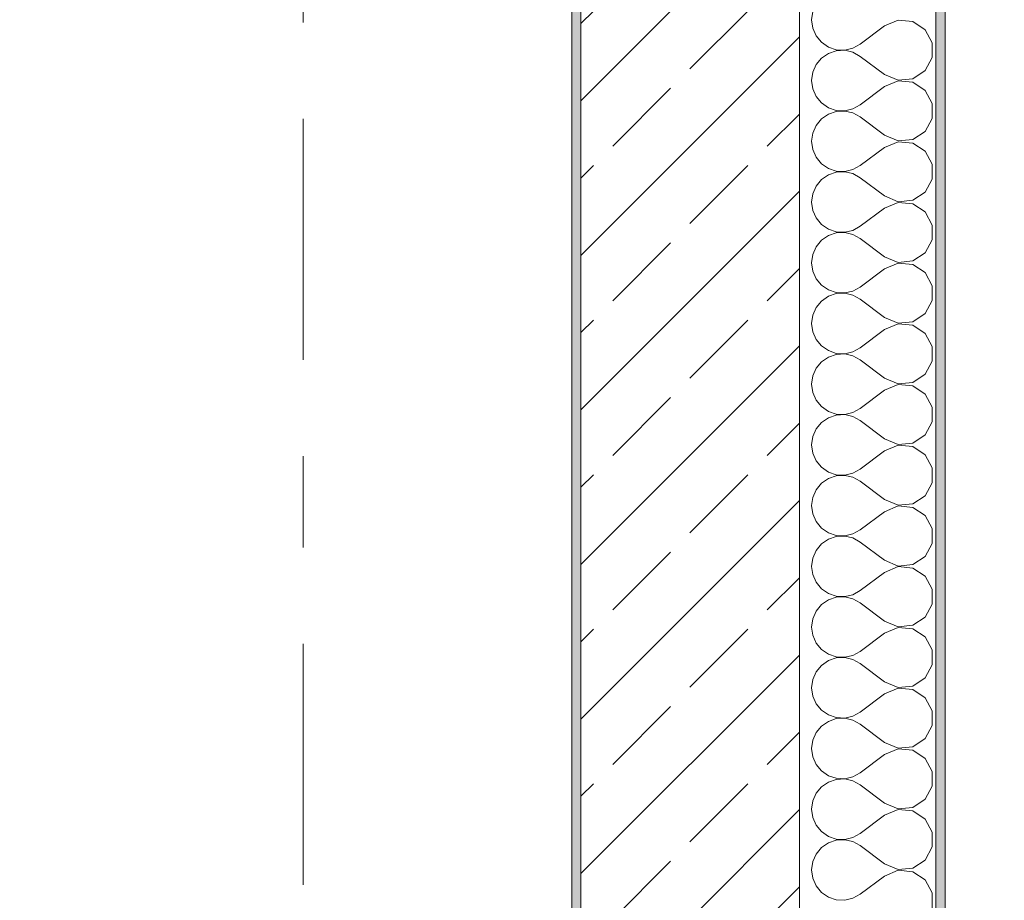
# Model space of a CAD drawing. Header units: metres. Extents: x -4 to 100, y -11 to 17.
# Tile 668 of 728: x 61.419 to 62.5, y 9.567 to 10.534. Entities that reach past the tile are written whole.
import ezdxf

# ---------------------------------------------------------------- set-up
doc = ezdxf.new("R2010")
doc.units = ezdxf.units.M
doc.header["$MEASUREMENT"] = 0
doc.linetypes.add('Strichlinie doppelt', pattern=[0.546806, 0.264583, -0.105833, 0.070556, -0.105833])
for name, color, linetype in [('152 - Bemaßung_ Beschriftung.Ausbau', 7, 'Continuous'), ('451 - Universal.Achsen Raster', 7, 'Continuous'), ('603 - Struktur.Bodenplatte_ Decke Roh', 7, 'Continuous'), ('604 - Struktur.Wand Aussen', 7, 'Continuous'), ('650 - Abdeckung.Fußboden Aufbau', 7, 'Continuous')]:
    doc.layers.add(name, color=color, linetype=linetype)
doc.styles.add('ERSTELLTER_STIL_2', font='txt')
doc.dimstyles.new('ERSTELLTER_STIL__3', dxfattribs={"dimtxt": 0.1, "dimasz": 0.0532, "dimexe": 0.18, "dimexo": 0.0625, "dimgap": 0, "dimtad": 1, "dimzin": 0, "dimdsep": 46, "dimtxsty": 'ERSTELLTER_STIL_2', "dimblk": 'ARROWHEAD_2', "dimblk1": 'ARROWHEAD_2', "dimblk2": 'ARROWHEAD_2', "dimcen": 0.09, "dimse1": 1, "dimse2": 1, "dimclrd": 7, "dimclre": 7, "dimclrt": 7, "dimazin": 0, "dimtfac": 1, "dimtdec": 4, "dimtmove": 0, "dimatfit": 3, "dimfxl": 1, "dimtolj": 1, "dimtzin": 0, "dimarcsym": 0})

# ---------------------------------------------------------------- blocks, each defined once
blk = doc.blocks.new('*X115')
at = {"layer": '604 - Struktur.Wand Aussen', "color": 7, "linetype": 'Continuous', "lineweight": 5}
for p, q in [((62.2896, 10.5424), (62.2884, 10.5333)), ((62.2884, 10.5333), (62.2896, 10.5242)), ((62.3833, 10.533), (62.3684, 10.5267)), ((62.3995, 10.5314), (62.3833, 10.533)), ((62.2896, 10.5242), (62.2933, 10.5158)), ((62.3684, 10.5267), (62.3417, 10.5067)), ((62.413, 10.5224), (62.3995, 10.5314)), ((62.4207, 10.5081), (62.413, 10.5224)), ((62.2933, 10.5158), (62.2992, 10.5087)), ((62.2992, 10.5087), (62.3068, 10.5035)), ((62.3068, 10.5035), (62.3155, 10.5006)), ((62.3155, 10.5006), (62.3247, 10.5001)), ((62.3247, 10.5001), (62.3336, 10.5022)), ((62.3336, 10.5022), (62.3417, 10.5067)), ((62.4207, 10.4919), (62.4207, 10.5081)), ((62.2992, 10.4913), (62.2933, 10.4842)), ((62.3068, 10.4965), (62.2992, 10.4913)), ((62.3155, 10.4994), (62.3068, 10.4965)), ((62.3247, 10.4999), (62.3155, 10.4994)), ((62.3336, 10.4978), (62.3247, 10.4999)), ((62.3417, 10.4933), (62.3336, 10.4978)), ((62.3684, 10.4733), (62.3417, 10.4933)), ((62.413, 10.4776), (62.4207, 10.4919)), ((62.2933, 10.4842), (62.2896, 10.4758)), ((62.2896, 10.4758), (62.2884, 10.4667)), ((62.3684, 10.4733), (62.3833, 10.467)), ((62.3833, 10.467), (62.3995, 10.4686)), ((62.3995, 10.4686), (62.413, 10.4776)), ((62.2884, 10.4667), (62.2896, 10.4576)), ((62.2896, 10.4576), (62.2933, 10.4491)), ((62.3684, 10.46), (62.3417, 10.44)), ((62.3833, 10.4663), (62.3684, 10.46)), ((62.3995, 10.4648), (62.3833, 10.4663)), ((62.413, 10.4558), (62.3995, 10.4648)), ((62.2933, 10.4491), (62.2992, 10.4421)), ((62.4207, 10.4415), (62.413, 10.4558)), ((62.2992, 10.4421), (62.3068, 10.4369)), ((62.3068, 10.4369), (62.3155, 10.4339)), ((62.3247, 10.4335), (62.3336, 10.4355)), ((62.3336, 10.4355), (62.3417, 10.44)), ((62.4207, 10.4252), (62.4207, 10.4415)), ((62.2992, 10.4246), (62.2933, 10.4175)), ((62.3068, 10.4298), (62.2992, 10.4246)), ((62.3155, 10.4328), (62.3068, 10.4298)), ((62.3155, 10.4339), (62.3247, 10.4335)), ((62.3247, 10.4332), (62.3155, 10.4328)), ((62.3336, 10.4311), (62.3247, 10.4332)), ((62.3417, 10.4267), (62.3336, 10.4311)), ((62.3684, 10.4067), (62.3417, 10.4267)), ((62.413, 10.4109), (62.4207, 10.4252)), ((62.2933, 10.4175), (62.2896, 10.4091)), ((62.2896, 10.4091), (62.2884, 10.4)), ((62.3684, 10.4067), (62.3833, 10.4004)), ((62.3995, 10.4019), (62.413, 10.4109)), ((62.2884, 10.4), (62.2896, 10.3909)), ((62.3684, 10.3933), (62.3417, 10.3733)), ((62.3833, 10.3996), (62.3684, 10.3933)), ((62.3833, 10.4004), (62.3995, 10.4019)), ((62.3995, 10.3981), (62.3833, 10.3996)), ((62.413, 10.3891), (62.3995, 10.3981)), ((62.2896, 10.3909), (62.2933, 10.3825)), ((62.2933, 10.3825), (62.2992, 10.3754)), ((62.4207, 10.3748), (62.413, 10.3891)), ((62.2992, 10.3754), (62.3068, 10.3702)), ((62.3336, 10.3689), (62.3417, 10.3733)), ((62.4207, 10.3585), (62.4207, 10.3748)), ((62.3068, 10.3631), (62.2992, 10.3579)), ((62.3068, 10.3702), (62.3155, 10.3672)), ((62.3155, 10.3661), (62.3068, 10.3631)), ((62.3155, 10.3672), (62.3247, 10.3668)), ((62.3247, 10.3665), (62.3155, 10.3661)), ((62.3247, 10.3668), (62.3336, 10.3689)), ((62.3336, 10.3645), (62.3247, 10.3665)), ((62.3417, 10.36), (62.3336, 10.3645)), ((62.3684, 10.34), (62.3417, 10.36)), ((62.2933, 10.3509), (62.2896, 10.3424)), ((62.2992, 10.3579), (62.2933, 10.3509)), ((62.413, 10.3442), (62.4207, 10.3585)), ((62.2896, 10.3424), (62.2884, 10.3333)), ((62.3684, 10.34), (62.3833, 10.3337)), ((62.3995, 10.3352), (62.413, 10.3442)), ((62.2884, 10.3333), (62.2896, 10.3242)), ((62.3833, 10.333), (62.3684, 10.3267)), ((62.3833, 10.3337), (62.3995, 10.3352)), ((62.3995, 10.3314), (62.3833, 10.333)), ((62.413, 10.3224), (62.3995, 10.3314)), ((62.2896, 10.3242), (62.2933, 10.3158)), ((62.3684, 10.3267), (62.3417, 10.3067)), ((62.4207, 10.3081), (62.413, 10.3224)), ((62.2933, 10.3158), (62.2992, 10.3087)), ((62.2992, 10.3087), (62.3068, 10.3035)), ((62.3336, 10.3022), (62.3417, 10.3067)), ((62.4207, 10.2919), (62.4207, 10.3081)), ((62.3068, 10.2965), (62.2992, 10.2913)), ((62.3068, 10.3035), (62.3155, 10.3006)), ((62.3155, 10.2994), (62.3068, 10.2965)), ((62.3155, 10.3006), (62.3247, 10.3001)), ((62.3247, 10.2999), (62.3155, 10.2994)), ((62.3247, 10.3001), (62.3336, 10.3022)), ((62.3336, 10.2978), (62.3247, 10.2999)), ((62.3417, 10.2933), (62.3336, 10.2978)), ((62.2933, 10.2842), (62.2896, 10.2758)), ((62.2992, 10.2913), (62.2933, 10.2842)), ((62.3684, 10.2733), (62.3417, 10.2933)), ((62.413, 10.2776), (62.4207, 10.2919)), ((62.2896, 10.2758), (62.2884, 10.2667)), ((62.3684, 10.2733), (62.3833, 10.267)), ((62.3995, 10.2686), (62.413, 10.2776)), ((62.2884, 10.2667), (62.2896, 10.2576)), ((62.3833, 10.2663), (62.3684, 10.26)), ((62.3833, 10.267), (62.3995, 10.2686)), ((62.3995, 10.2648), (62.3833, 10.2663)), ((62.413, 10.2558), (62.3995, 10.2648)), ((62.2896, 10.2576), (62.2933, 10.2491)), ((62.3684, 10.26), (62.3417, 10.24)), ((62.4207, 10.2415), (62.413, 10.2558)), ((62.2933, 10.2491), (62.2992, 10.2421)), ((62.2992, 10.2421), (62.3068, 10.2369)), ((62.4207, 10.2252), (62.4207, 10.2415)), ((62.3068, 10.2369), (62.3155, 10.2339)), ((62.3155, 10.2328), (62.3068, 10.2298)), ((62.3155, 10.2339), (62.3247, 10.2335)), ((62.3247, 10.2332), (62.3155, 10.2328)), ((62.3247, 10.2335), (62.3336, 10.2355)), ((62.3336, 10.2311), (62.3247, 10.2332)), ((62.3336, 10.2355), (62.3417, 10.24)), ((62.3417, 10.2267), (62.3336, 10.2311)), ((62.2992, 10.2246), (62.2933, 10.2175)), ((62.3068, 10.2298), (62.2992, 10.2246)), ((62.3684, 10.2067), (62.3417, 10.2267)), ((62.413, 10.2109), (62.4207, 10.2252)), ((62.2896, 10.2091), (62.2884, 10.2)), ((62.2933, 10.2175), (62.2896, 10.2091)), ((62.3995, 10.2019), (62.413, 10.2109)), ((62.2884, 10.2), (62.2896, 10.1909)), ((62.3684, 10.2067), (62.3833, 10.2004)), ((62.3833, 10.1996), (62.3684, 10.1933)), ((62.3833, 10.2004), (62.3995, 10.2019)), ((62.3995, 10.1981), (62.3833, 10.1996)), ((62.413, 10.1891), (62.3995, 10.1981)), ((62.2896, 10.1909), (62.2933, 10.1825)), ((62.3684, 10.1933), (62.3417, 10.1733)), ((62.4207, 10.1748), (62.413, 10.1891)), ((62.2933, 10.1825), (62.2992, 10.1754)), ((62.2992, 10.1754), (62.3068, 10.1702)), ((62.3068, 10.1702), (62.3155, 10.1672)), ((62.3155, 10.1661), (62.3068, 10.1631)), ((62.3155, 10.1672), (62.3247, 10.1668)), ((62.3247, 10.1665), (62.3155, 10.1661)), ((62.3247, 10.1668), (62.3336, 10.1689)), ((62.3336, 10.1645), (62.3247, 10.1665)), ((62.3336, 10.1689), (62.3417, 10.1733)), ((62.4207, 10.1585), (62.4207, 10.1748)), ((62.2992, 10.1579), (62.2933, 10.1509)), ((62.3068, 10.1631), (62.2992, 10.1579)), ((62.3417, 10.16), (62.3336, 10.1645)), ((62.3684, 10.14), (62.3417, 10.16)), ((62.413, 10.1442), (62.4207, 10.1585)), ((62.2933, 10.1509), (62.2896, 10.1424)), ((62.3995, 10.1352), (62.413, 10.1442)), ((62.2896, 10.1424), (62.2884, 10.1333)), ((62.2884, 10.1333), (62.2896, 10.1242)), ((62.3684, 10.14), (62.3833, 10.1337)), ((62.3833, 10.133), (62.3684, 10.1267)), ((62.3833, 10.1337), (62.3995, 10.1352)), ((62.3995, 10.1314), (62.3833, 10.133)), ((62.2896, 10.1242), (62.2933, 10.1158)), ((62.3684, 10.1267), (62.3417, 10.1067)), ((62.413, 10.1224), (62.3995, 10.1314)), ((62.4207, 10.1081), (62.413, 10.1224)), ((62.2933, 10.1158), (62.2992, 10.1087)), ((62.2992, 10.1087), (62.3068, 10.1035)), ((62.3068, 10.1035), (62.3155, 10.1006)), ((62.3155, 10.1006), (62.3247, 10.1001)), ((62.3247, 10.1001), (62.3336, 10.1022)), ((62.3336, 10.1022), (62.3417, 10.1067)), ((62.4207, 10.0919), (62.4207, 10.1081)), ((62.2992, 10.0913), (62.2933, 10.0842)), ((62.3068, 10.0965), (62.2992, 10.0913)), ((62.3155, 10.0994), (62.3068, 10.0965)), ((62.3247, 10.0999), (62.3155, 10.0994)), ((62.3336, 10.0978), (62.3247, 10.0999)), ((62.3417, 10.0933), (62.3336, 10.0978)), ((62.3684, 10.0733), (62.3417, 10.0933)), ((62.413, 10.0776), (62.4207, 10.0919)), ((62.2933, 10.0842), (62.2896, 10.0758)), ((62.2896, 10.0758), (62.2884, 10.0667)), ((62.3684, 10.0733), (62.3833, 10.067)), ((62.3833, 10.067), (62.3995, 10.0686)), ((62.3995, 10.0686), (62.413, 10.0776)), ((62.2884, 10.0667), (62.2896, 10.0576)), ((62.2896, 10.0576), (62.2933, 10.0491)), ((62.3684, 10.06), (62.3417, 10.04)), ((62.3833, 10.0663), (62.3684, 10.06)), ((62.3995, 10.0648), (62.3833, 10.0663)), ((62.413, 10.0558), (62.3995, 10.0648)), ((62.2933, 10.0491), (62.2992, 10.0421)), ((62.4207, 10.0415), (62.413, 10.0558)), ((62.2992, 10.0421), (62.3068, 10.0369)), ((62.3068, 10.0369), (62.3155, 10.0339)), ((62.3247, 10.0335), (62.3336, 10.0355)), ((62.3336, 10.0355), (62.3417, 10.04)), ((62.4207, 10.0252), (62.4207, 10.0415)), ((62.2992, 10.0246), (62.2933, 10.0175)), ((62.3068, 10.0298), (62.2992, 10.0246)), ((62.3155, 10.0328), (62.3068, 10.0298)), ((62.3155, 10.0339), (62.3247, 10.0335)), ((62.3247, 10.0332), (62.3155, 10.0328)), ((62.3336, 10.0311), (62.3247, 10.0332)), ((62.3417, 10.0267), (62.3336, 10.0311)), ((62.3684, 10.0067), (62.3417, 10.0267)), ((62.413, 10.0109), (62.4207, 10.0252)), ((62.2933, 10.0175), (62.2896, 10.0091)), ((62.2896, 10.0091), (62.2884, 10)), ((62.3684, 10.0067), (62.3833, 10.0004)), ((62.3995, 10.0019), (62.413, 10.0109)), ((62.2884, 10), (62.2896, 9.9909)), ((62.3684, 9.9933), (62.3417, 9.9733)), ((62.3833, 9.9996), (62.3684, 9.9933)), ((62.3833, 10.0004), (62.3995, 10.0019)), ((62.3995, 9.9981), (62.3833, 9.9996)), ((62.413, 9.9891), (62.3995, 9.9981)), ((62.2896, 9.9909), (62.2933, 9.9825)), ((62.2933, 9.9825), (62.2992, 9.9754)), ((62.4207, 9.9748), (62.413, 9.9891)), ((62.2992, 9.9754), (62.3068, 9.9702)), ((62.3336, 9.9689), (62.3417, 9.9733)), ((62.4207, 9.9585), (62.4207, 9.9748)), ((62.3068, 9.9631), (62.2992, 9.9579)), ((62.3068, 9.9702), (62.3155, 9.9672)), ((62.3155, 9.9661), (62.3068, 9.9631)), ((62.3155, 9.9672), (62.3247, 9.9668)), ((62.3247, 9.9665), (62.3155, 9.9661)), ((62.3247, 9.9668), (62.3336, 9.9689)), ((62.3336, 9.9645), (62.3247, 9.9665)), ((62.3417, 9.96), (62.3336, 9.9645)), ((62.3684, 9.94), (62.3417, 9.96)), ((62.2933, 9.9509), (62.2896, 9.9424)), ((62.2992, 9.9579), (62.2933, 9.9509)), ((62.413, 9.9442), (62.4207, 9.9585)), ((62.2896, 9.9424), (62.2884, 9.9333)), ((62.3684, 9.94), (62.3833, 9.9337)), ((62.3995, 9.9352), (62.413, 9.9442)), ((62.2884, 9.9333), (62.2896, 9.9242)), ((62.3833, 9.933), (62.3684, 9.9267)), ((62.3833, 9.9337), (62.3995, 9.9352)), ((62.3995, 9.9314), (62.3833, 9.933)), ((62.413, 9.9224), (62.3995, 9.9314)), ((62.2896, 9.9242), (62.2933, 9.9158)), ((62.3684, 9.9267), (62.3417, 9.9067)), ((62.4207, 9.9081), (62.413, 9.9224)), ((62.2933, 9.9158), (62.2992, 9.9087)), ((62.2992, 9.9087), (62.3068, 9.9035)), ((62.3336, 9.9022), (62.3417, 9.9067)), ((62.4207, 9.8919), (62.4207, 9.9081)), ((62.3068, 9.8965), (62.2992, 9.8913)), ((62.3068, 9.9035), (62.3155, 9.9006)), ((62.3155, 9.8994), (62.3068, 9.8965)), ((62.3155, 9.9006), (62.3247, 9.9001)), ((62.3247, 9.8999), (62.3155, 9.8994)), ((62.3247, 9.9001), (62.3336, 9.9022)), ((62.3336, 9.8978), (62.3247, 9.8999)), ((62.3417, 9.8933), (62.3336, 9.8978)), ((62.2933, 9.8842), (62.2896, 9.8758)), ((62.2992, 9.8913), (62.2933, 9.8842)), ((62.3684, 9.8733), (62.3417, 9.8933)), ((62.413, 9.8776), (62.4207, 9.8919)), ((62.2896, 9.8758), (62.2884, 9.8667)), ((62.3684, 9.8733), (62.3833, 9.867)), ((62.3995, 9.8686), (62.413, 9.8776)), ((62.2884, 9.8667), (62.2896, 9.8576)), ((62.3833, 9.8663), (62.3684, 9.86)), ((62.3833, 9.867), (62.3995, 9.8686)), ((62.3995, 9.8648), (62.3833, 9.8663)), ((62.413, 9.8558), (62.3995, 9.8648)), ((62.2896, 9.8576), (62.2933, 9.8491)), ((62.3684, 9.86), (62.3417, 9.84)), ((62.4207, 9.8415), (62.413, 9.8558)), ((62.2933, 9.8491), (62.2992, 9.8421)), ((62.2992, 9.8421), (62.3068, 9.8369)), ((62.4207, 9.8252), (62.4207, 9.8415)), ((62.3068, 9.8298), (62.2992, 9.8246)), ((62.3068, 9.8369), (62.3155, 9.8339)), ((62.3155, 9.8328), (62.3068, 9.8298)), ((62.3155, 9.8339), (62.3247, 9.8335)), ((62.3247, 9.8332), (62.3155, 9.8328)), ((62.3247, 9.8335), (62.3336, 9.8355)), ((62.3336, 9.8311), (62.3247, 9.8332)), ((62.3336, 9.8355), (62.3417, 9.84)), ((62.3417, 9.8267), (62.3336, 9.8311)), ((62.2992, 9.8246), (62.2933, 9.8175)), ((62.3684, 9.8067), (62.3417, 9.8267)), ((62.413, 9.8109), (62.4207, 9.8252)), ((62.2896, 9.8091), (62.2884, 9.8)), ((62.2933, 9.8175), (62.2896, 9.8091)), ((62.3995, 9.8019), (62.413, 9.8109)), ((62.2884, 9.8), (62.2896, 9.7909)), ((62.3684, 9.8067), (62.3833, 9.8004)), ((62.3833, 9.7996), (62.3684, 9.7933)), ((62.3833, 9.8004), (62.3995, 9.8019)), ((62.3995, 9.7981), (62.3833, 9.7996)), ((62.413, 9.7891), (62.3995, 9.7981)), ((62.2896, 9.7909), (62.2933, 9.7825)), ((62.3684, 9.7933), (62.3417, 9.7733)), ((62.4207, 9.7748), (62.413, 9.7891)), ((62.2933, 9.7825), (62.2992, 9.7754)), ((62.2992, 9.7754), (62.3068, 9.7702)), ((62.3068, 9.7702), (62.3155, 9.7672)), ((62.3155, 9.7661), (62.3068, 9.7631)), ((62.3155, 9.7672), (62.3247, 9.7668)), ((62.3247, 9.7665), (62.3155, 9.7661)), ((62.3247, 9.7668), (62.3336, 9.7689)), ((62.3336, 9.7645), (62.3247, 9.7665)), ((62.3336, 9.7689), (62.3417, 9.7733)), ((62.4207, 9.7585), (62.4207, 9.7748)), ((62.2992, 9.7579), (62.2933, 9.7509)), ((62.3068, 9.7631), (62.2992, 9.7579)), ((62.3417, 9.76), (62.3336, 9.7645)), ((62.3684, 9.74), (62.3417, 9.76)), ((62.413, 9.7442), (62.4207, 9.7585)), ((62.2933, 9.7509), (62.2896, 9.7424)), ((62.3995, 9.7352), (62.413, 9.7442)), ((62.2896, 9.7424), (62.2884, 9.7333)), ((62.2884, 9.7333), (62.2896, 9.7242)), ((62.3684, 9.74), (62.3833, 9.7337)), ((62.3833, 9.733), (62.3684, 9.7267)), ((62.3833, 9.7337), (62.3995, 9.7352)), ((62.3995, 9.7314), (62.3833, 9.733)), ((62.2896, 9.7242), (62.2933, 9.7158)), ((62.3684, 9.7267), (62.3417, 9.7067)), ((62.413, 9.7224), (62.3995, 9.7314)), ((62.4207, 9.7081), (62.413, 9.7224)), ((62.2933, 9.7158), (62.2992, 9.7087)), ((62.2992, 9.7087), (62.3068, 9.7035)), ((62.3068, 9.7035), (62.3155, 9.7006)), ((62.3155, 9.7006), (62.3247, 9.7001)), ((62.3247, 9.7001), (62.3336, 9.7022)), ((62.3336, 9.7022), (62.3417, 9.7067)), ((62.4207, 9.6919), (62.4207, 9.7081)), ((62.2992, 9.6913), (62.2933, 9.6842)), ((62.3068, 9.6965), (62.2992, 9.6913)), ((62.3155, 9.6994), (62.3068, 9.6965)), ((62.3247, 9.6999), (62.3155, 9.6994)), ((62.3336, 9.6978), (62.3247, 9.6999)), ((62.3417, 9.6933), (62.3336, 9.6978)), ((62.3684, 9.6733), (62.3417, 9.6933)), ((62.413, 9.6776), (62.4207, 9.6919)), ((62.2933, 9.6842), (62.2896, 9.6758)), ((62.2896, 9.6758), (62.2884, 9.6667)), ((62.3684, 9.6733), (62.3833, 9.667)), ((62.3833, 9.667), (62.3995, 9.6686)), ((62.3995, 9.6686), (62.413, 9.6776)), ((62.2884, 9.6667), (62.2896, 9.6576)), ((62.2896, 9.6576), (62.2933, 9.6491)), ((62.3684, 9.66), (62.3417, 9.64)), ((62.3833, 9.6663), (62.3684, 9.66)), ((62.3995, 9.6648), (62.3833, 9.6663)), ((62.413, 9.6558), (62.3995, 9.6648)), ((62.2933, 9.6491), (62.2992, 9.6421)), ((62.4207, 9.6415), (62.413, 9.6558)), ((62.2992, 9.6421), (62.3068, 9.6369)), ((62.3068, 9.6369), (62.3155, 9.6339)), ((62.3247, 9.6335), (62.3336, 9.6355)), ((62.3336, 9.6355), (62.3417, 9.64)), ((62.4207, 9.6252), (62.4207, 9.6415)), ((62.2992, 9.6246), (62.2933, 9.6175)), ((62.3068, 9.6298), (62.2992, 9.6246)), ((62.3155, 9.6328), (62.3068, 9.6298)), ((62.3155, 9.6339), (62.3247, 9.6335)), ((62.3247, 9.6332), (62.3155, 9.6328)), ((62.3336, 9.6311), (62.3247, 9.6332)), ((62.3417, 9.6267), (62.3336, 9.6311)), ((62.3684, 9.6067), (62.3417, 9.6267)), ((62.413, 9.6109), (62.4207, 9.6252)), ((62.2933, 9.6175), (62.2896, 9.6091)), ((62.2896, 9.6091), (62.2884, 9.6)), ((62.3684, 9.6067), (62.3833, 9.6004)), ((62.3995, 9.6019), (62.413, 9.6109)), ((62.2884, 9.6), (62.2896, 9.5909)), ((62.3684, 9.5933), (62.3417, 9.5733)), ((62.3833, 9.5996), (62.3684, 9.5933)), ((62.3833, 9.6004), (62.3995, 9.6019)), ((62.3995, 9.5981), (62.3833, 9.5996)), ((62.413, 9.5891), (62.3995, 9.5981)), ((62.2896, 9.5909), (62.2933, 9.5825)), ((62.2933, 9.5825), (62.2992, 9.5754)), ((62.4207, 9.5748), (62.413, 9.5891)), ((62.2992, 9.5754), (62.3068, 9.5702)), ((62.3336, 9.5689), (62.3417, 9.5733)), ((62.4207, 9.5585), (62.4207, 9.5748)), ((62.3068, 9.5702), (62.3155, 9.5672)), ((62.3155, 9.5672), (62.3247, 9.5668)), ((62.3247, 9.5668), (62.3336, 9.5689))]:
    blk.add_line(p, q, dxfattribs=at)
blk = doc.blocks.new('*D565')
at = {"layer": '152 - Bemaßung_ Beschriftung.Ausbau', "color": 7, "linetype": 'Continuous', "lineweight": 5}
for p, q in [((63.435, 7.935), (63.435, 13.695)), ((63.4, 7.9552), (63.47, 7.9148)), ((63.4875, 7.935), (63.3825, 7.935)), ((63.435, 6.145), (63.435, 7.935)), ((63.4, 6.1652), (63.47, 6.1248))]:
    blk.add_line(p, q, dxfattribs=at)
at = {"layer": '152 - Bemaßung_ Beschriftung.Ausbau', "color": 7, "lineweight": 5, "char_height": 0.1, "attachment_point": 7, "rotation": 90, "style": 'ERSTELLTER_STIL_2'}
for s, insert in [('\\A1;{\\pql;\\fArial|b0|i0|c0|p38;1,79}', (63.415, 6.907)), ('\\A1;{\\pql;\\fArial|b0|i0|c0|p38;2,01}', (63.555, 6.907))]:
    blk.add_mtext(s, dxfattribs=dict(at, insert=insert))
blk = doc.blocks.new('ARROWHEAD_2')
at = {"color": 0, "linetype": 'Continuous', "lineweight": 0}
for p, q in [((-0.378, -0.655), (0.378, 0.655)), ((0, 0), (-1, 0))]:
    blk.add_line(p, q, dxfattribs=at)
blk = doc.blocks.new('*D566')
at = {"layer": '152 - Bemaßung_ Beschriftung.Ausbau', "color": 7, "linetype": 'Continuous', "lineweight": 5}
for p, q in [((63.435, 13.695), (63.435, 13.845)), ((63.4, 13.7152), (63.47, 13.6748)), ((63.4875, 13.695), (63.3825, 13.695)), ((63.435, 7.935), (63.435, 13.695)), ((63.4, 7.9552), (63.47, 7.9148))]:
    blk.add_line(p, q, dxfattribs=at)
at = {"layer": '152 - Bemaßung_ Beschriftung.Ausbau', "color": 7, "lineweight": 5, "char_height": 0.1, "attachment_point": 7, "rotation": 90, "style": 'ERSTELLTER_STIL_2'}
for s, insert in [('\\A1;{\\pql;\\fArial|b0|i0|c0|p38;15}', (63.4255, 13.6949)), ('\\A1;{\\pql;\\fArial|b0|i0|c0|p38;5,76}', (63.415, 10.682))]:
    blk.add_mtext(s, dxfattribs=dict(at, insert=insert))
blk = doc.blocks.new('*D573')
at = {"layer": '152 - Bemaßung_ Beschriftung.Ausbau', "color": 7, "linetype": 'Continuous', "lineweight": 5}
for p, q in [((63.935, 8.23), (63.935, 13.455)), ((63.9, 8.2502), (63.97, 8.2098)), ((63.9875, 8.23), (63.8825, 8.23)), ((63.935, 8.105), (63.935, 8.23)), ((63.9, 8.1252), (63.97, 8.0848))]:
    blk.add_line(p, q, dxfattribs=at)
blk = doc.blocks.new('*D574')
at = {"layer": '152 - Bemaßung_ Beschriftung.Ausbau', "color": 7, "linetype": 'Continuous', "lineweight": 5}
for p, q in [((63.935, 13.455), (63.935, 13.695)), ((63.9, 13.4752), (63.97, 13.4348)), ((63.9875, 13.455), (63.8825, 13.455)), ((63.935, 8.23), (63.935, 13.455)), ((63.9, 8.2502), (63.97, 8.2098))]:
    blk.add_line(p, q, dxfattribs=at)
at = {"layer": '152 - Bemaßung_ Beschriftung.Ausbau', "color": 7, "lineweight": 5, "insert": (63.9344, 10.6844), "char_height": 0.1, "attachment_point": 7, "rotation": 90, "style": 'ERSTELLTER_STIL_2'}
blk.add_mtext('\\A1;{\\pql;\\fArial|b0|i0|c0|p38;5,22\\fArial|b0|i0|c0|p38;\\A1{\\H.66x;\\S5^  ;}}', dxfattribs=at)
blk = doc.blocks.new('*D584')
at = {"layer": '152 - Bemaßung_ Beschriftung.Ausbau', "color": 7, "linetype": 'Continuous', "lineweight": 5}
for p, q in [((64.435, 8.5), (64.435, 13)), ((64.4, 8.5202), (64.47, 8.4798)), ((64.4875, 8.5), (64.3825, 8.5)), ((64.435, 8.1), (64.435, 8.5)), ((64.4, 8.1202), (64.47, 8.0798))]:
    blk.add_line(p, q, dxfattribs=at)
at = {"layer": '152 - Bemaßung_ Beschriftung.Ausbau', "color": 7, "lineweight": 5, "insert": (64.415, 8.2241), "char_height": 0.1, "attachment_point": 7, "rotation": 90, "style": 'ERSTELLTER_STIL_2'}
blk.add_mtext('\\A1;{\\pql;\\fArial|b0|i0|c0|p38;40}', dxfattribs=at)
blk = doc.blocks.new('*D585')
at = {"layer": '152 - Bemaßung_ Beschriftung.Ausbau', "color": 7, "linetype": 'Continuous', "lineweight": 5}
for p, q in [((64.435, 13), (64.435, 13.45)), ((64.4, 13.0202), (64.47, 12.9798)), ((64.4875, 13), (64.3825, 13)), ((64.435, 8.5), (64.435, 13)), ((64.4, 8.5202), (64.47, 8.4798))]:
    blk.add_line(p, q, dxfattribs=at)
at = {"layer": '152 - Bemaßung_ Beschriftung.Ausbau', "color": 7, "lineweight": 5, "insert": (64.415, 10.617), "char_height": 0.1, "attachment_point": 7, "rotation": 90, "style": 'ERSTELLTER_STIL_2'}
blk.add_mtext('\\A1;{\\pql;\\fArial|b0|i0|c0|p38;4,50}', dxfattribs=at)
blk = doc.blocks.new('*D590')
at = {"layer": '152 - Bemaßung_ Beschriftung.Ausbau', "color": 7, "linetype": 'Continuous', "lineweight": 5}
for p, q in [((64.935, 13.845), (64.935, 13.8792)), ((64.97, 13.8248), (64.9, 13.8652)), ((64.9875, 13.845), (64.8825, 13.845)), ((64.935, -0.145), (64.935, 13.845)), ((64.9, -0.1248), (64.97, -0.1652)), ((64.9875, -0.145), (64.8825, -0.145)), ((64.935, -0.1792), (64.935, -0.145))]:
    blk.add_line(p, q, dxfattribs=at)
at = {"layer": '152 - Bemaßung_ Beschriftung.Ausbau', "color": 7, "lineweight": 5, "insert": (64.915, 6.679), "char_height": 0.1, "attachment_point": 7, "rotation": 90, "style": 'ERSTELLTER_STIL_2'}
blk.add_mtext('\\A1;{\\pql;\\fArial|b0|i0|c0|p38;13,99}', dxfattribs=at)

msp = doc.modelspace()

# ---------------------------------------------------------------- hatches: boundary and pattern name
at = {"layer": '604 - Struktur.Wand Aussen', "linetype": 'Continuous', "lineweight": 0, "true_color": 0x000000}
h = msp.add_hatch(dxfattribs=at)
h.set_pattern_fill('Verputz_0001', color=18, style=0, pattern_type=2)
h.set_pattern_definition([(0, (0, 0), (0, 0.08660254), [0, -0.05]), (0, (0.025, 0.0433), (0, 0.08660254), [0, -0.05])])
h.paths.add_polyline_path([(62.425, 7.935), (62.435, 7.935), (62.435, 13.845), (62.425, 13.845)])
h = msp.add_hatch(dxfattribs=at)
h.set_pattern_fill('Beton__Stahlbeton_0001', color=18, style=0, pattern_type=2)
h.set_pattern_definition([(45, (0, 0), (-0.08485281, 0.08485281), []), (45, (-0.04243, 0.04243), (-0.08485281, 0.08485281), [0.09, -0.03])])
h.paths.add_polyline_path([(62.035, 7.935), (62.085, 7.935), (62.155, 7.935), (62.275, 7.935), (62.275, 13.455), (62.035, 13.455)])
h = msp.add_hatch(dxfattribs=at)
h.set_pattern_fill('Gips_0001', color=18, style=0, pattern_type=2)
h.set_pattern_definition([(45, (0, 0), (-0.01767767, 0.01767767), [0, -0.025])])
h.paths.add_polyline_path([(62.025, 12.99), (62.025, 8.51), (62.035, 8.51), (62.035, 12.99)])

# ---------------------------------------------------------------- linework, layer by layer
at = {"layer": '451 - Universal.Achsen Raster', "color": 160, "linetype": 'Strichlinie doppelt', "lineweight": 9, "true_color": 0x3232ff}
msp.add_line((61.73, -10.585), (61.73, 16.355), dxfattribs=at)
at = {"layer": '603 - Struktur.Bodenplatte_ Decke Roh', "color": 7, "linetype": 'Continuous', "lineweight": 18, "flags": 128}
msp.add_lwpolyline([(62.275, 0.005), (62.275, 13.695), (50.78, 13.695), (50.78, 13.455), (50.78, 13), (50.84, 13), (50.84, 8.585), (49.03, 8.585), (49.03, 8.725), (47.41, 8.725), (47.41, 13), (47.48, 13), (47.48, 13.455), (47.48, 13.695), (14.78, 13.695)], dxfattribs=at)
at = {"layer": '604 - Struktur.Wand Aussen', "color": 7, "linetype": 'Continuous', "lineweight": 5}
msp.add_line((62.425, 7.935), (62.425, 13.705), dxfattribs=at)
at = {"layer": '604 - Struktur.Wand Aussen', "color": 7, "linetype": 'Continuous', "lineweight": 13}
for p, q in [((62.275, 7.935), (62.275, 13.455)), ((62.035, 12.99), (62.035, 8.51))]:
    msp.add_line(p, q, dxfattribs=at)
at = {"layer": '604 - Struktur.Wand Aussen', "color": 7, "linetype": 'Continuous', "lineweight": 5, "flags": 128}
for points in [[(62.435, 7.935), (62.435, 13.845)], [(62.025, 12.99), (62.025, 8.51)]]:
    msp.add_lwpolyline(points, dxfattribs=at)
at = {"layer": '650 - Abdeckung.Fußboden Aufbau', "color": 7, "linetype": 'Continuous', "lineweight": 13, "flags": 128}
msp.add_lwpolyline([(61.57, 8.23), (61.57, 8.51), (62.025, 8.51), (62.025, 12.99), (61.57, 12.99), (61.57, 13.445), (58.29, 13.445), (58.29, 12.99), (58.195, 12.99), (58.195, 8.23)], dxfattribs=at)

# ---------------------------------------------------------------- block references
at = {"layer": '604 - Struktur.Wand Aussen', "color": 7, "lineweight": 18}
msp.add_blockref('*X115', (0, 0), dxfattribs=at)

# ---------------------------------------------------------------- dimensions: what is measured, and where the dimension line sits
at = {"layer": '152 - Bemaßung_ Beschriftung.Ausbau', "color": 7, "linetype": 'Continuous', "lineweight": 5}
for base, p1, p2, picture, middle in [((64.935, 13.845), (62.425, -0.145), (62.425, 13.845), '*D590', (64.865, 6.847)), ((63.435, 13.695), (62.085, 7.935), (62.275, 13.695), '*D566', (63.365, 10.8119)), ((63.935025, 13.455), (61.56998899, 8.22999998), (62.035025, 13.455), '*D574', (63.865025, 10.94937048)), ((63.435, 7.935), (62.085, 6.145), (62.085, 7.935), '*D565', (63.365, 7.0369)), ((63.935025, 8.22999998), (61.57998901, 8.105), (61.56998899, 8.22999998), '*D573', (63.865025, 8.09420801)), ((64.435, 13), (61.58, 8.5), (61.58, 13), '*D585', (64.365, 10.7468)), ((64.435, 8.5), (61.58, 8.1), (61.58, 8.5), '*D584', (64.365, 8.3003))]:
    dim = msp.add_linear_dim(base=base, p1=p1, p2=p2, angle=90, dimstyle='ERSTELLTER_STIL__3', dxfattribs=at)
    dim.commit()
    dim.dimension.update_dxf_attribs({"geometry": picture, "text_midpoint": middle, "dimtype": 160, "text_rotation": 90})

doc.saveas('drawing.dxf')
